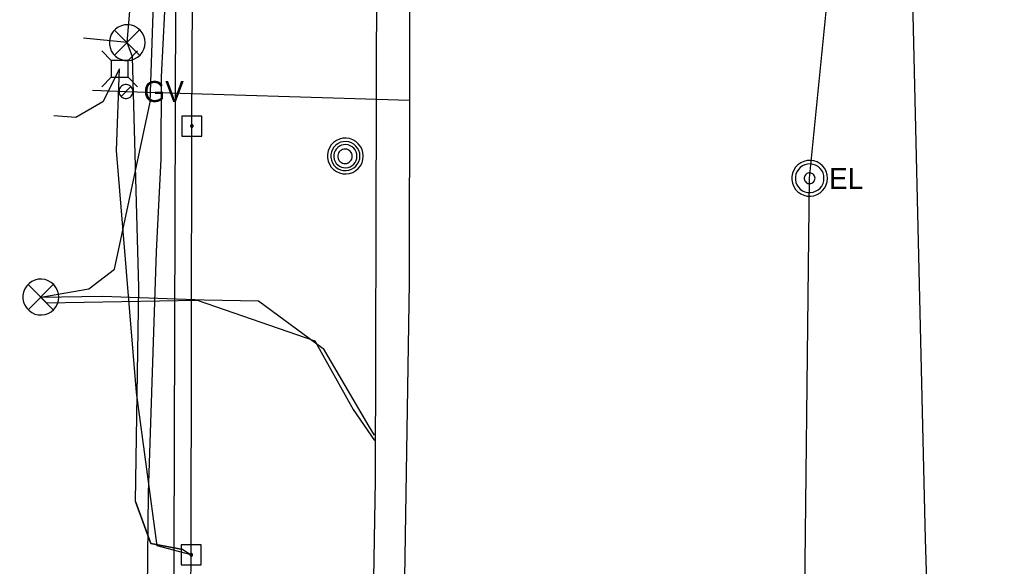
# Model space of a CAD drawing. Extents: x 596028 to 606371, y 330010 to 403088.
# Drawn here: x 601997.3 to 602176.7, y 364753.9 to 364854.5 of the extents above; entities that cross this region are included whole.
import ezdxf

# ---------------------------------------------------------------- set-up
doc = ezdxf.new("R2010")
doc.units = 0
for name, color, linetype in [('E_SIG', 7, 'Continuous'), ('E_UTL_AG_Bold', 7, 'Continuous'), ('E_UTL_E', 7, 'Continuous'), ('E_UTL_E_UG', 7, 'Continuous'), ('E_UTL_EPowerPole', 7, 'Continuous'), ('E_UTL_G', 7, 'Continuous'), ('E_UTL_G_UG', 7, 'Continuous'), ('E_UTL_MH', 7, 'Continuous'), ('E_UTL_Overhead', 7, 'Continuous'), ('E_UTL_T_UG', 7, 'Continuous'), ('E_UTL_TV_UG', 7, 'Continuous'), ('E_UTL_W_UG', 7, 'Continuous')]:
    doc.layers.add(name, color=color, linetype=linetype)

msp = doc.modelspace()

# ---------------------------------------------------------------- linework, layer by layer
at = {"layer": 'E_SIG'}
for points in [[(602020.43, 364850.24), (602020.37, 364850.87), (602020.2, 364851.47), (602019.91, 364852.03), (602019.52, 364852.52), (602019.05, 364852.93), (602018.5, 364853.25), (602017.91, 364853.45), (602017.29, 364853.54), (602016.66, 364853.51), (602016.05, 364853.36), (602015.48, 364853.1), (602014.97, 364852.74), (602014.54, 364852.28), (602014.2, 364851.76), (602013.97, 364851.17), (602013.85, 364850.56), (602013.85, 364849.93), (602013.97, 364849.32), (602014.2, 364848.73), (602014.54, 364848.2), (602014.97, 364847.75), (602015.48, 364847.39), (602016.05, 364847.13), (602016.66, 364846.98), (602017.29, 364846.95), (602017.91, 364847.04), (602018.5, 364847.24), (602019.05, 364847.56), (602019.52, 364847.97), (602019.91, 364848.46), (602020.2, 364849.02), (602020.37, 364849.62), (602020.43, 364850.24)], [(602019.39, 364852.58), (602014.78, 364847.92)], [(602014.78, 364852.53), (602019.44, 364847.88)], [(602004.53, 364803.45), (602004.47, 364804.07), (602004.29, 364804.68), (602004, 364805.23), (602003.62, 364805.73), (602003.14, 364806.14), (602002.6, 364806.45), (602002.01, 364806.66), (602001.39, 364806.75), (602000.76, 364806.72), (602000.15, 364806.57), (601999.58, 364806.31), (601999.07, 364805.94), (601998.63, 364805.49), (601998.3, 364804.96), (601998.06, 364804.38), (601997.94, 364803.76), (601997.94, 364803.14), (601998.06, 364802.52), (601998.3, 364801.94), (601998.63, 364801.41), (601999.07, 364800.96), (601999.58, 364800.59), (602000.15, 364800.33), (602000.76, 364800.18), (602001.39, 364800.15), (602002.01, 364800.24), (602002.6, 364800.45), (602003.14, 364800.76), (602003.62, 364801.17), (602004, 364801.67), (602004.29, 364802.22), (602004.47, 364802.83), (602004.53, 364803.45)], [(602003.49, 364805.78), (601998.88, 364801.13)], [(601998.88, 364805.74), (602003.53, 364801.08)]]:
    msp.add_lwpolyline(points, dxfattribs=at)
at = {"layer": 'E_UTL_AG_Bold'}
for points in [[(602014.18, 364846.98), (602012.43, 364848.73)], [(602017.28, 364846.98), (602019.03, 364848.73)], [(602017.28, 364846.98), (602014.18, 364846.98)], [(602014.18, 364846.98), (602014.18, 364843.88)], [(602017.28, 364843.88), (602017.28, 364846.98)], [(602014.18, 364843.88), (602012.43, 364842.13)], [(602014.18, 364843.88), (602017.28, 364843.88)], [(602017.28, 364843.88), (602019.03, 364842.13)]]:
    msp.add_lwpolyline(points, dxfattribs=at)
at = {"layer": 'E_UTL_E'}
for points in [[(602146.01, 364825.3), (602145.95, 364825.92), (602145.78, 364826.52), (602145.49, 364827.08), (602145.1, 364827.57), (602144.63, 364827.98), (602144.09, 364828.3), (602143.49, 364828.5), (602142.87, 364828.59), (602142.24, 364828.56), (602141.64, 364828.41), (602141.06, 364828.15), (602140.55, 364827.79), (602140.12, 364827.34), (602139.78, 364826.81), (602139.55, 364826.23), (602139.43, 364825.61), (602139.43, 364824.98), (602139.55, 364824.37), (602139.78, 364823.78), (602140.12, 364823.26), (602140.55, 364822.8), (602141.06, 364822.44), (602141.64, 364822.18), (602142.24, 364822.03), (602142.87, 364822), (602143.49, 364822.09), (602144.09, 364822.29), (602144.63, 364822.61), (602145.1, 364823.02), (602145.49, 364823.51), (602145.78, 364824.07), (602145.95, 364824.67), (602146.01, 364825.3)], [(602146.01, 364825.3), (602145.95, 364825.92), (602145.78, 364826.52), (602145.49, 364827.08), (602145.1, 364827.57), (602144.63, 364827.98), (602144.09, 364828.3), (602143.49, 364828.5), (602142.87, 364828.59), (602142.24, 364828.56), (602141.64, 364828.41), (602141.06, 364828.15), (602140.55, 364827.79), (602140.12, 364827.34), (602139.78, 364826.81), (602139.55, 364826.23), (602139.43, 364825.61), (602139.43, 364824.98), (602139.55, 364824.37), (602139.78, 364823.78), (602140.12, 364823.26), (602140.55, 364822.8), (602141.06, 364822.44), (602141.64, 364822.18), (602142.24, 364822.03), (602142.87, 364822), (602143.49, 364822.09), (602144.09, 364822.29), (602144.63, 364822.61), (602145.1, 364823.02), (602145.49, 364823.51), (602145.78, 364824.07), (602145.95, 364824.67), (602146.01, 364825.3)], [(602145.35, 364825.3), (602145.31, 364825.8), (602145.17, 364826.28), (602144.94, 364826.72), (602144.63, 364827.12), (602144.25, 364827.45), (602143.81, 364827.7), (602143.34, 364827.86), (602142.84, 364827.93), (602142.34, 364827.91), (602141.85, 364827.79), (602141.39, 364827.58), (602140.99, 364827.29), (602140.64, 364826.93), (602140.37, 364826.51), (602140.18, 364826.04), (602140.09, 364825.55), (602140.09, 364825.05), (602140.18, 364824.55), (602140.37, 364824.09), (602140.64, 364823.66), (602140.99, 364823.3), (602141.39, 364823.01), (602141.85, 364822.8), (602142.34, 364822.68), (602142.84, 364822.66), (602143.34, 364822.73), (602143.81, 364822.9), (602144.25, 364823.15), (602144.63, 364823.47), (602144.94, 364823.87), (602145.17, 364824.32), (602145.31, 364824.8), (602145.35, 364825.3)], [(602145.35, 364825.3), (602145.31, 364825.8), (602145.17, 364826.28), (602144.94, 364826.72), (602144.63, 364827.12), (602144.25, 364827.45), (602143.81, 364827.7), (602143.34, 364827.86), (602142.84, 364827.93), (602142.34, 364827.91), (602141.85, 364827.79), (602141.39, 364827.58), (602140.99, 364827.29), (602140.64, 364826.93), (602140.37, 364826.51), (602140.18, 364826.04), (602140.09, 364825.55), (602140.09, 364825.05), (602140.18, 364824.55), (602140.37, 364824.09), (602140.64, 364823.66), (602140.99, 364823.3), (602141.39, 364823.01), (602141.85, 364822.8), (602142.34, 364822.68), (602142.84, 364822.66), (602143.34, 364822.73), (602143.81, 364822.9), (602144.25, 364823.15), (602144.63, 364823.47), (602144.94, 364823.87), (602145.17, 364824.32), (602145.31, 364824.8), (602145.35, 364825.3)], [(602143.7, 364825.3), (602143.69, 364825.48), (602143.63, 364825.66), (602143.55, 364825.83), (602143.43, 364825.98), (602143.29, 364826.1), (602143.13, 364826.2), (602142.95, 364826.26), (602142.76, 364826.29), (602142.57, 364826.28), (602142.39, 364826.23), (602142.22, 364826.15), (602142.07, 364826.04), (602141.94, 364825.91), (602141.83, 364825.75), (602141.76, 364825.58), (602141.73, 364825.39), (602141.73, 364825.2), (602141.76, 364825.02), (602141.83, 364824.84), (602141.94, 364824.68), (602142.07, 364824.55), (602142.22, 364824.44), (602142.39, 364824.36), (602142.57, 364824.32), (602142.76, 364824.31), (602142.95, 364824.33), (602143.13, 364824.4), (602143.29, 364824.49), (602143.43, 364824.61), (602143.55, 364824.76), (602143.63, 364824.93), (602143.69, 364825.11), (602143.7, 364825.3)], [(602143.7, 364825.3), (602143.69, 364825.48), (602143.63, 364825.66), (602143.55, 364825.83), (602143.43, 364825.98), (602143.29, 364826.1), (602143.13, 364826.2), (602142.95, 364826.26), (602142.76, 364826.29), (602142.57, 364826.28), (602142.39, 364826.23), (602142.22, 364826.15), (602142.07, 364826.04), (602141.94, 364825.91), (602141.83, 364825.75), (602141.76, 364825.58), (602141.73, 364825.39), (602141.73, 364825.2), (602141.76, 364825.02), (602141.83, 364824.84), (602141.94, 364824.68), (602142.07, 364824.55), (602142.22, 364824.44), (602142.39, 364824.36), (602142.57, 364824.32), (602142.76, 364824.31), (602142.95, 364824.33), (602143.13, 364824.4), (602143.29, 364824.49), (602143.43, 364824.61), (602143.55, 364824.76), (602143.63, 364824.93), (602143.69, 364825.11), (602143.7, 364825.3)]]:
    msp.add_lwpolyline(points, dxfattribs=at)
at = {"layer": 'E_UTL_E_UG'}
for points in [[(602141.64, 364732.88), (602142.71, 364825.3), (602156.1, 364959.65), (602154.71, 364964.2), (602152.72, 364994.65), (602153.43, 365032.84), (602154.78, 365037.2), (602155.29, 365039.65)], [(602017.94, 364497.46), (602018.73, 364543.17), (602021.07, 364767.41), (602022.49, 364811.82), (602023.36, 364828.8), (602023.43, 364843.95), (602024.04, 364855.97), (602024.55, 364880.72), (602023.65, 364893.13), (602022.54, 364902.36), (602024.21, 364958.71), (602023.37, 365017.49), (602022.77, 365026.15), (602021.41, 365028.73)], [(602017.13, 364850.24), (602018.76, 364869.88), (602018.81, 364902.74), (602018.64, 364958.69), (602009.48, 364963.13)], [(602017.13, 364850.24), (602009.1, 364851.04)], [(602027.38, 364757.01), (602021.5, 364758.1), (602018.67, 364765.85), (602019.29, 364805.21), (602018.13, 364847.65), (602017.13, 364850.24)], [(602018.67, 364765.85), (602021.5, 364758.1), (602027.38, 364757.01), (602028.92, 364756.04)]]:
    msp.add_lwpolyline(points, dxfattribs=at)
at = {"layer": 'E_UTL_EPowerPole'}
for points in [[(602029, 364836.75), (602029, 364839.66)], [(602030.84, 364836.75), (602027.16, 364836.75)], [(602027.16, 364836.75), (602027.16, 364833.06)], [(602030.84, 364833.06), (602030.84, 364836.75)], [(602029.27, 364834.91), (602029.27, 364834.96), (602029.25, 364835), (602029.23, 364835.04), (602029.2, 364835.08), (602029.17, 364835.11), (602029.13, 364835.13), (602029.09, 364835.14), (602029.04, 364835.15), (602029, 364835.15), (602028.95, 364835.14), (602028.91, 364835.12), (602028.87, 364835.09), (602028.84, 364835.06), (602028.82, 364835.02), (602028.8, 364834.98), (602028.79, 364834.93), (602028.79, 364834.89), (602028.8, 364834.84), (602028.82, 364834.8), (602028.84, 364834.76), (602028.87, 364834.73), (602028.91, 364834.7), (602028.95, 364834.69), (602029, 364834.68), (602029.04, 364834.67), (602029.09, 364834.68), (602029.13, 364834.69), (602029.17, 364834.72), (602029.2, 364834.75), (602029.23, 364834.78), (602029.25, 364834.82), (602029.27, 364834.87), (602029.27, 364834.91)], [(602027.16, 364833.06), (602030.84, 364833.06)], [(602028.89, 364757.88), (602028.89, 364760.79)], [(602030.73, 364757.88), (602027.04, 364757.88)], [(602027.04, 364757.88), (602027.04, 364754.19)], [(602030.73, 364754.19), (602030.73, 364757.88)], [(602029.16, 364756.04), (602029.15, 364756.08), (602029.14, 364756.13), (602029.12, 364756.17), (602029.09, 364756.2), (602029.06, 364756.23), (602029.02, 364756.26), (602028.98, 364756.27), (602028.93, 364756.28), (602028.89, 364756.28), (602028.84, 364756.26), (602028.8, 364756.25), (602028.76, 364756.22), (602028.73, 364756.19), (602028.71, 364756.15), (602028.69, 364756.11), (602028.68, 364756.06), (602028.68, 364756.02), (602028.69, 364755.97), (602028.71, 364755.93), (602028.73, 364755.89), (602028.76, 364755.86), (602028.8, 364755.83), (602028.84, 364755.81), (602028.89, 364755.8), (602028.93, 364755.8), (602028.98, 364755.81), (602029.02, 364755.82), (602029.06, 364755.85), (602029.09, 364755.87), (602029.12, 364755.91), (602029.14, 364755.95), (602029.15, 364755.99), (602029.16, 364756.04)], [(602027.04, 364754.19), (602030.73, 364754.19)]]:
    msp.add_lwpolyline(points, dxfattribs=at)
at = {"layer": 'E_UTL_G'}
for points in [[(602018.2, 364841.26), (602018.18, 364841.5), (602018.11, 364841.74), (602017.99, 364841.95), (602017.84, 364842.14), (602017.66, 364842.3), (602017.45, 364842.43), (602017.22, 364842.51), (602016.98, 364842.54), (602016.73, 364842.53), (602016.5, 364842.47), (602016.27, 364842.37), (602016.07, 364842.23), (602015.91, 364842.05), (602015.77, 364841.85), (602015.68, 364841.62), (602015.64, 364841.38), (602015.64, 364841.14), (602015.68, 364840.9), (602015.77, 364840.67), (602015.91, 364840.47), (602016.07, 364840.29), (602016.27, 364840.15), (602016.5, 364840.05), (602016.73, 364839.99), (602016.98, 364839.98), (602017.22, 364840.01), (602017.45, 364840.09), (602017.66, 364840.21), (602017.84, 364840.37), (602017.99, 364840.56), (602018.11, 364840.78), (602018.18, 364841.02), (602018.2, 364841.26)], [(602016.01, 364840.35), (602017.82, 364842.17)]]:
    msp.add_lwpolyline(points, dxfattribs=at)
at = {"layer": 'E_UTL_G_UG'}
for points in [[(602067.77, 364724.66), (602069.06, 364806.13), (602069.2, 364883.3), (602069.99, 365021.27)], [(602010.76, 364841.51), (602016.88, 364841.24), (602069.06, 364839.68)]]:
    msp.add_lwpolyline(points, dxfattribs=at)
at = {"layer": 'E_UTL_MH'}
for points in [[(602060.57, 364829.39), (602060.51, 364830.01), (602060.34, 364830.61), (602060.05, 364831.17), (602059.66, 364831.66), (602059.19, 364832.08), (602058.64, 364832.39), (602058.05, 364832.59), (602057.43, 364832.68), (602056.8, 364832.65), (602056.19, 364832.51), (602055.62, 364832.25), (602055.11, 364831.88), (602054.68, 364831.43), (602054.34, 364830.9), (602054.11, 364830.32), (602053.99, 364829.7), (602053.99, 364829.07), (602054.11, 364828.46), (602054.34, 364827.88), (602054.68, 364827.35), (602055.11, 364826.89), (602055.62, 364826.53), (602056.19, 364826.27), (602056.8, 364826.12), (602057.43, 364826.09), (602058.05, 364826.18), (602058.64, 364826.39), (602059.19, 364826.7), (602059.66, 364827.11), (602060.05, 364827.6), (602060.34, 364828.16), (602060.51, 364828.76), (602060.57, 364829.39)], [(602059.96, 364829.38), (602059.91, 364829.89), (602059.77, 364830.38), (602059.53, 364830.83), (602059.22, 364831.23), (602058.83, 364831.56), (602058.39, 364831.82), (602057.91, 364831.98), (602057.41, 364832.06), (602056.9, 364832.03), (602056.4, 364831.91), (602055.94, 364831.7), (602055.53, 364831.41), (602055.18, 364831.04), (602054.9, 364830.61), (602054.71, 364830.14), (602054.62, 364829.64), (602054.62, 364829.13), (602054.71, 364828.63), (602054.9, 364828.16), (602055.18, 364827.73), (602055.53, 364827.36), (602055.94, 364827.06), (602056.4, 364826.85), (602056.9, 364826.73), (602057.41, 364826.71), (602057.91, 364826.78), (602058.39, 364826.95), (602058.83, 364827.2), (602059.22, 364827.54), (602059.53, 364827.94), (602059.77, 364828.39), (602059.91, 364828.88), (602059.96, 364829.38)], [(602059.39, 364829.35), (602059.36, 364829.76), (602059.24, 364830.15), (602059.06, 364830.51), (602058.81, 364830.82), (602058.5, 364831.09), (602058.15, 364831.29), (602057.77, 364831.42), (602057.37, 364831.48), (602056.96, 364831.46), (602056.57, 364831.37), (602056.2, 364831.2), (602055.87, 364830.96), (602055.59, 364830.67), (602055.37, 364830.33), (602055.22, 364829.95), (602055.15, 364829.56), (602055.15, 364829.15), (602055.22, 364828.75), (602055.37, 364828.38), (602055.59, 364828.04), (602055.87, 364827.75), (602056.2, 364827.51), (602056.57, 364827.34), (602056.96, 364827.25), (602057.37, 364827.23), (602057.77, 364827.29), (602058.15, 364827.42), (602058.5, 364827.62), (602058.81, 364827.89), (602059.06, 364828.2), (602059.24, 364828.56), (602059.36, 364828.95), (602059.39, 364829.35)], [(602058.54, 364829.34), (602058.51, 364829.59), (602058.44, 364829.83), (602058.33, 364830.06), (602058.17, 364830.26), (602057.98, 364830.42), (602057.76, 364830.55), (602057.52, 364830.63), (602057.27, 364830.67), (602057.02, 364830.66), (602056.77, 364830.6), (602056.54, 364830.49), (602056.33, 364830.35), (602056.16, 364830.16), (602056.02, 364829.95), (602055.93, 364829.71), (602055.88, 364829.47), (602055.88, 364829.21), (602055.93, 364828.96), (602056.02, 364828.73), (602056.16, 364828.52), (602056.33, 364828.33), (602056.54, 364828.19), (602056.77, 364828.08), (602057.02, 364828.02), (602057.27, 364828.01), (602057.52, 364828.04), (602057.76, 364828.13), (602057.98, 364828.25), (602058.17, 364828.42), (602058.33, 364828.62), (602058.44, 364828.84), (602058.51, 364829.09), (602058.54, 364829.34)]]:
    msp.add_lwpolyline(points, dxfattribs=at)
at = {"layer": 'E_UTL_Overhead'}
msp.add_lwpolyline([(602014.48, 362518.11), (602015.76, 362635.51), (602015.72, 362824.59), (602019.86, 363008.4), (602015.51, 363112.13), (602019.7, 363230.46), (602017.88, 363240.62), (602020.53, 363264.51), (602020.79, 363276.96), (602020.36, 363337.42), (602022.05, 363392.76), (602020.76, 363497.69), (602023.02, 363665.48), (602022.89, 363819.62), (602023.8, 363946.92), (602023.98, 364037.98), (602025.57, 364145.3), (602025.83, 364287.76), (602027.16, 364559.33), (602028.92, 364756.04), (602029.03, 364834.91), (602029.56, 364946.13), (602030.41, 365117.16), (602031.91, 365287.51)], dxfattribs=at)
at = {"layer": 'E_UTL_T_UG'}
for points in [[(602176.73, 364221.1), (602169.14, 364221.44), (602167.01, 364223.25), (602165.67, 364227.02), (602161.15, 364302.7), (602162.05, 364344.16), (602164.27, 364467.32), (602165.17, 364512.12), (602164.57, 364598.46), (602164.88, 364637.16), (602166.32, 364677.21), (602160.84, 364686.41), (602166.3, 364687.12), (602164.06, 364758.91), (602160.88, 364891.9), (602162.68, 364925.61), (602161.7, 364940.09), (602164.56, 364982.99), (602164.62, 365035.74), (602163.31, 365113.4), (602164.99, 365277.45)], [(602001.23, 364803.45), (602010.04, 364804.99), (602014.79, 364808.55), (602021.37, 364839.27), (602022.15, 364862.98), (602021.09, 364866.32), (602023.22, 364875.51), (602025.47, 364905.16), (602027.5, 364957.49), (602026.94, 364959.31), (602019.67, 364961.68), (601997.31, 364963.72)], [(602056.95, 363843.75), (602061.7, 364675.39), (602061.58, 364697.74), (602062.79, 364769.74), (602063.21, 364911.29)], [(602001.23, 364803.45), (602012.59, 364803.63), (602031.28, 364802.97), (602041.26, 364802.73), (602053.16, 364793.99), (602061.57, 364779.65), (602062.59, 364778.02)], [(602001.23, 364803.45), (602002.29, 364802.41), (602029.99, 364802.88), (602051.68, 364795.41), (602058.73, 364782.74), (602062.62, 364777.06)]]:
    msp.add_lwpolyline(points, dxfattribs=at)
at = {"layer": 'E_UTL_TV_UG'}
for points in [[(602015.73, 364845.43), (602012.65, 364839.35), (602007.7, 364836.48), (602003.61, 364836.78)], [(602028.92, 364756.04), (602022.66, 364757.67), (602018.81, 364785.91), (602015.13, 364830.41), (602015.73, 364845.43)]]:
    msp.add_lwpolyline(points, dxfattribs=at)
at = {"layer": 'E_UTL_W_UG'}
msp.add_lwpolyline([(602025.07, 364533.47), (602026.27, 364919.17), (602025.55, 364923.51), (602026.77, 365008.75)], dxfattribs=at)

# ---------------------------------------------------------------- texts
at = {"layer": 'E_UTL_E'}
msp.add_text('EL', height=3.849, dxfattribs=at).set_placement((602146.28, 364823.35))
msp.add_text('EL', height=3.849, dxfattribs=at).set_placement((602146.28, 364823.35))
at = {"layer": 'E_UTL_G'}
msp.add_text('GV', height=3.85, dxfattribs=at).set_placement((602020.12, 364839.33))

doc.saveas('drawing.dxf')
